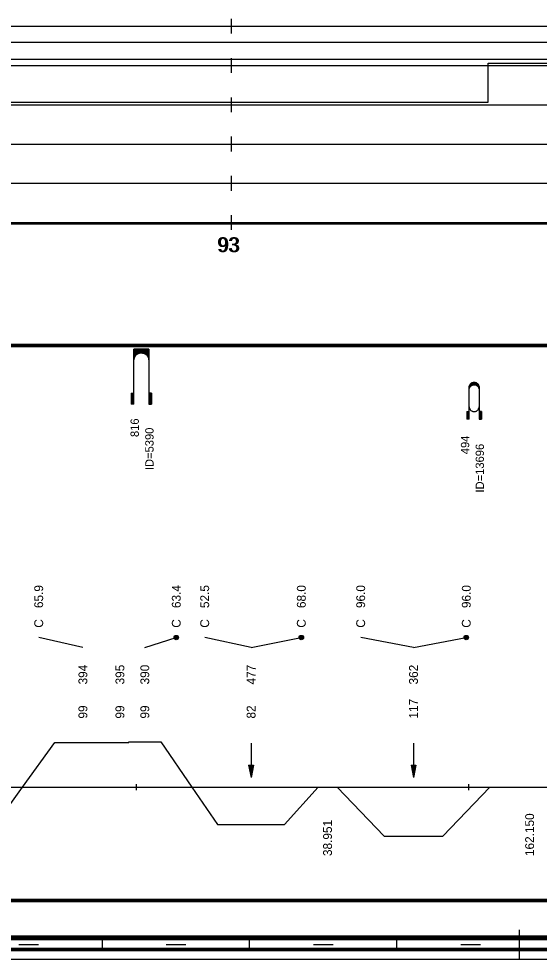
# Model space of a CAD drawing. Extents: x 2 to 10148, y 0 to 380.
# Drawn here: x 9558 to 9664, y 0 to 191.5 of the extents above; entities that cross this region are included whole.
import ezdxf

# ---------------------------------------------------------------- set-up
doc = ezdxf.new("R2010")
doc.units = 0
for name, color, linetype in [('CARA_S_OBJEKTY', 7, 'Continuous'), ('KRIV1_CARA', 7, 'Continuous'), ('KRIV1_TEXT', 7, 'Continuous'), ('OBJEKTY_TEXT', 7, 'Continuous'), ('OBJEKTY_TVAR', 7, 'Continuous'), ('RAM', 7, 'Continuous'), ('RYCHL_A', 7, 'Continuous'), ('RYCHL_B', 7, 'Continuous'), ('RYCHL_C', 7, 'Continuous'), ('RYCHL_RASTR', 7, 'Continuous'), ('RYCHL_STAN', 7, 'Continuous'), ('STAN_CARA', 7, 'Continuous')]:
    doc.layers.add(name, color=color, linetype=linetype)

msp = doc.modelspace()

# ---------------------------------------------------------------- linework, layer by layer
for p, q in [((9581.87, 35.63), (9581.87, 34.44)), ((9649.55, 35.63), (9649.55, 34.44))]:
    msp.add_line(p, q)
at = {"layer": 'CARA_S_OBJEKTY'}
for p, q in [((9138.15, 125.25), (9867.82, 125.25)), ((9138.15, 125), (9867.82, 125)), ((9138.15, 124.75), (9867.82, 124.75))]:
    msp.add_line(p, q, dxfattribs=at)
at = {"layer": 'KRIV1_CARA'}
for p, q in [((9558.75, 35), (9565.34, 44.15)), ((9565.34, 44.15), (9576.75, 44.15)), ((9576.75, 44.15), (9576.75, 44.11)), ((9576.75, 44.11), (9580.41, 44.11)), ((9580.41, 44.11), (9580.41, 44.23)), ((9580.41, 44.23), (9586.89, 44.23)), ((9586.89, 44.23), (9593.23, 35)), ((9138.15, 35), (9867.82, 35)), ((9553.35, 27.55), (9558.75, 35)), ((9593.23, 35), (9598.48, 27.45)), ((9612.13, 27.45), (9618.93, 35)), ((9622.82, 35), (9632.42, 25.06)), ((9644.33, 25.06), (9653.93, 35)), ((9598.48, 27.45), (9612.13, 27.45)), ((9632.42, 25.06), (9644.33, 25.06))]:
    msp.add_line(p, q, dxfattribs=at)
at = {"layer": 'KRIV1_TEXT'}
for p, q in [((9571.04, 63.5), (9562.04, 65.5)), ((9583.65, 63.5), (9590.06, 65.5)), ((9605.3, 63.5), (9595.85, 65.5)), ((9605.3, 63.5), (9615.53, 65.5)), ((9638.37, 63.5), (9627.62, 65.5)), ((9638.37, 63.5), (9649.13, 65.5)), ((9605.3, 44), (9605.3, 42.2)), ((9605.3, 42.2), (9605.3, 40)), ((9638.37, 44), (9638.37, 42.2)), ((9638.37, 42.2), (9638.37, 40)), ((9604.8, 39.5), (9605.3, 37)), ((9604.8, 39.5), (9605.8, 39.5)), ((9604.9, 39.5), (9605.3, 37.5)), ((9605, 39.5), (9605.3, 38)), ((9605.1, 39.5), (9605.3, 38.5)), ((9605.2, 39.5), (9605.3, 39)), ((9605.3, 40), (9605.3, 37)), ((9605.8, 39.5), (9605.3, 37)), ((9605.7, 39.5), (9605.3, 37.5)), ((9605.6, 39.5), (9605.3, 38)), ((9605.5, 39.5), (9605.3, 38.5)), ((9605.4, 39.5), (9605.3, 39)), ((9605.3, 39.5), (9605.3, 39.5)), ((9605.3, 39.5), (9605.3, 39.5)), ((9637.87, 39.5), (9638.37, 37)), ((9637.87, 39.5), (9638.87, 39.5)), ((9637.97, 39.5), (9638.37, 37.5)), ((9638.07, 39.5), (9638.37, 38)), ((9638.17, 39.5), (9638.37, 38.5)), ((9638.27, 39.5), (9638.37, 39)), ((9638.37, 40), (9638.37, 37)), ((9638.87, 39.5), (9638.37, 37)), ((9638.77, 39.5), (9638.37, 37.5)), ((9638.67, 39.5), (9638.37, 38)), ((9638.57, 39.5), (9638.37, 38.5)), ((9638.47, 39.5), (9638.37, 39)), ((9638.37, 39.5), (9638.37, 39.5)), ((9638.37, 39.5), (9638.37, 39.5))]:
    msp.add_line(p, q, dxfattribs=at)
for centre, radius in [((9590.06, 65.5), 0.45), ((9590.06, 65.5), 0.3), ((9590.06, 65.5), 0.15), ((9615.53, 65.5), 0.45), ((9615.53, 65.5), 0.3), ((9615.53, 65.5), 0.15), ((9649.13, 65.5), 0.45), ((9649.13, 65.5), 0.3), ((9649.13, 65.5), 0.15)]:
    msp.add_circle(centre, radius, dxfattribs=at)
at = {"layer": 'OBJEKTY_TVAR'}
for p, q in [((9581.44, 113), (9581.44, 124.25)), ((9584.44, 124.25), (9581.44, 124.25)), ((9581.44, 124.17), (9584.44, 124.17)), ((9581.44, 124.1), (9584.44, 124.1)), ((9581.44, 124.02), (9584.44, 124.02)), ((9581.44, 123.95), (9584.44, 123.95)), ((9581.44, 123.87), (9584.44, 123.87)), ((9581.44, 123.8), (9584.44, 123.8)), ((9581.44, 123.72), (9584.44, 123.72)), ((9581.44, 123.65), (9584.44, 123.65)), ((9581.44, 123.57), (9584.44, 123.57)), ((9581.44, 123.5), (9584.44, 123.5)), ((9581.44, 123.42), (9582.6, 123.42)), ((9581.44, 123.35), (9582.36, 123.35)), ((9581.44, 123.27), (9582.21, 123.27)), ((9581.44, 123.2), (9582.09, 123.2)), ((9581.44, 123.12), (9581.99, 123.12)), ((9581.44, 123.05), (9581.9, 123.05)), ((9581.44, 122.97), (9581.83, 122.97)), ((9581.44, 122.9), (9581.77, 122.9)), ((9581.44, 122.82), (9581.71, 122.82)), ((9581.44, 122.75), (9581.66, 122.75)), ((9581.44, 122.67), (9581.62, 122.67)), ((9581.44, 122.6), (9581.58, 122.6)), ((9581.52, 122.46), (9581.59, 122.61)), ((9581.59, 122.61), (9581.66, 122.75)), ((9581.66, 122.75), (9581.77, 122.9)), ((9581.77, 122.9), (9581.9, 123.05)), ((9581.9, 123.05), (9581.98, 123.12)), ((9581.98, 123.12), (9582.08, 123.19)), ((9582.08, 123.19), (9582.21, 123.27)), ((9582.21, 123.27), (9582.36, 123.35)), ((9582.36, 123.35), (9582.6, 123.42)), ((9582.6, 123.42), (9582.81, 123.46)), ((9582.81, 123.46), (9583.06, 123.46)), ((9583.06, 123.46), (9583.2, 123.44)), ((9583.2, 123.44), (9583.28, 123.42)), ((9583.28, 123.42), (9584.44, 123.42)), ((9583.28, 123.42), (9583.52, 123.35)), ((9583.52, 123.35), (9584.44, 123.35)), ((9583.52, 123.35), (9583.67, 123.27)), ((9583.67, 123.27), (9584.44, 123.27)), ((9583.67, 123.27), (9583.79, 123.2)), ((9583.79, 123.2), (9584.44, 123.2)), ((9583.79, 123.2), (9583.89, 123.12)), ((9583.89, 123.12), (9584.44, 123.12)), ((9583.89, 123.12), (9583.98, 123.05)), ((9583.98, 123.05), (9584.44, 123.05)), ((9583.98, 123.05), (9584.05, 122.97)), ((9584.05, 122.97), (9584.44, 122.97)), ((9584.05, 122.97), (9584.11, 122.9)), ((9584.11, 122.9), (9584.43, 122.9)), ((9584.11, 122.9), (9584.17, 122.82)), ((9584.17, 122.82), (9584.44, 122.82)), ((9584.17, 122.82), (9584.26, 122.67)), ((9584.22, 122.75), (9584.44, 122.75)), ((9584.26, 122.67), (9584.44, 122.67)), ((9584.26, 122.67), (9584.33, 122.52)), ((9584.3, 122.6), (9584.44, 122.6)), ((9584.44, 124.25), (9584.44, 113)), ((9581.44, 122.52), (9581.55, 122.52)), ((9581.44, 122.45), (9581.52, 122.45)), ((9581.44, 122.37), (9581.5, 122.37)), ((9581.44, 122.3), (9581.48, 122.3)), ((9581.44, 122.22), (9581.46, 122.22)), ((9581.44, 122.15), (9581.45, 122.15)), ((9581.44, 121.97), (9581.45, 122.11)), ((9581.45, 122.11), (9581.47, 122.28)), ((9581.47, 122.28), (9581.52, 122.46)), ((9584.33, 122.52), (9584.44, 122.52)), ((9584.33, 122.52), (9584.38, 122.37)), ((9584.36, 122.45), (9584.44, 122.45)), ((9584.38, 122.37), (9584.44, 122.37)), ((9584.38, 122.37), (9584.42, 122.22)), ((9584.4, 122.3), (9584.44, 122.3)), ((9584.42, 122.22), (9584.44, 122.22)), ((9584.42, 122.22), (9584.44, 121.97)), ((9584.43, 122.15), (9584.44, 122.15)), ((9649.78, 116.81), (9649.84, 116.95)), ((9649.79, 116.85), (9650.24, 116.85)), ((9649.81, 116.9), (9650.35, 116.9)), ((9649.84, 116.95), (9649.9, 117.06)), ((9649.84, 116.95), (9650.5, 116.95)), ((9649.86, 117), (9651.6, 117)), ((9649.89, 117.05), (9651.57, 117.05)), ((9649.9, 117.06), (9649.99, 117.18)), ((9649.93, 117.1), (9651.53, 117.1)), ((9649.97, 117.15), (9651.49, 117.15)), ((9649.99, 117.18), (9650.08, 117.26)), ((9650.02, 117.2), (9651.44, 117.2)), ((9650.07, 117.25), (9651.39, 117.25)), ((9650.08, 117.26), (9650.21, 117.35)), ((9650.08, 116.74), (9650.21, 116.83)), ((9650.13, 117.3), (9651.33, 117.3)), ((9650.2, 117.35), (9651.26, 117.35)), ((9650.21, 117.35), (9650.34, 117.42)), ((9650.21, 116.83), (9650.34, 116.9)), ((9650.29, 117.4), (9651.17, 117.4)), ((9650.34, 117.42), (9650.37, 117.43)), ((9650.34, 116.9), (9650.37, 116.91)), ((9650.37, 117.43), (9650.49, 117.47)), ((9650.37, 116.91), (9650.49, 116.95)), ((9650.42, 117.45), (9651.04, 117.45)), ((9650.49, 117.47), (9650.63, 117.49)), ((9650.49, 116.95), (9650.63, 116.97)), ((9650.63, 117.49), (9650.74, 117.5)), ((9650.63, 116.97), (9650.74, 116.98)), ((9650.74, 117.5), (9650.87, 117.49)), ((9650.74, 116.98), (9650.87, 116.97)), ((9650.87, 117.49), (9651, 117.46)), ((9650.87, 116.97), (9651, 116.94)), ((9650.96, 116.95), (9651.62, 116.95)), ((9651, 117.46), (9651.11, 117.43)), ((9651, 116.94), (9651.11, 116.9)), ((9651.11, 117.43), (9651.22, 117.37)), ((9651.11, 116.9), (9651.22, 116.85)), ((9651.11, 116.9), (9651.65, 116.9)), ((9651.22, 117.37), (9651.29, 117.32)), ((9651.22, 116.85), (9651.67, 116.85)), ((9651.22, 116.85), (9651.29, 116.8)), ((9651.29, 117.32), (9651.44, 117.21)), ((9651.44, 117.21), (9651.52, 117.11)), ((9651.52, 117.11), (9651.61, 116.98)), ((9651.61, 116.98), (9651.65, 116.89)), ((9651.65, 116.89), (9651.69, 116.77)), ((9580.84, 115.25), (9581.44, 115.25)), ((9580.84, 115.25), (9580.84, 113)), ((9580.91, 115.25), (9580.91, 113)), ((9580.99, 115.25), (9580.99, 113)), ((9581.06, 115.25), (9581.06, 113)), ((9581.14, 115.25), (9581.14, 113)), ((9581.21, 115.25), (9581.21, 113)), ((9581.29, 115.25), (9581.29, 113)), ((9581.36, 115.25), (9581.36, 113)), ((9585.04, 115.25), (9584.44, 115.25)), ((9584.52, 115.25), (9584.52, 113)), ((9584.59, 115.25), (9584.59, 113)), ((9584.67, 115.25), (9584.67, 113)), ((9584.74, 115.25), (9584.74, 113)), ((9584.82, 115.25), (9584.82, 113)), ((9584.89, 115.25), (9584.89, 113)), ((9584.97, 115.25), (9584.97, 113)), ((9585.04, 115.25), (9585.04, 113)), ((9649.73, 116.5), (9649.74, 116.65)), ((9649.73, 116.55), (9649.91, 116.55)), ((9649.73, 110), (9649.73, 116.5)), ((9649.73, 116.5), (9649.88, 116.5)), ((9649.73, 116.45), (9649.85, 116.45)), ((9649.73, 116.4), (9649.82, 116.4)), ((9649.73, 116.35), (9649.8, 116.35)), ((9649.73, 116.3), (9649.78, 116.3)), ((9649.73, 116.25), (9649.77, 116.25)), ((9649.73, 116.2), (9649.76, 116.2)), ((9649.73, 116.15), (9649.75, 116.15)), ((9649.73, 115.98), (9649.74, 116.13)), ((9649.73, 116.1), (9649.74, 116.1)), ((9649.74, 116.65), (9649.78, 116.81)), ((9649.74, 116.65), (9649.99, 116.65)), ((9649.74, 116.6), (9649.95, 116.6)), ((9649.74, 116.13), (9649.78, 116.28)), ((9649.75, 116.7), (9650.04, 116.7)), ((9649.76, 116.75), (9650.1, 116.75)), ((9649.78, 116.8), (9650.16, 116.8)), ((9649.78, 116.28), (9649.84, 116.43)), ((9649.84, 116.43), (9649.9, 116.53)), ((9649.9, 116.53), (9649.99, 116.65)), ((9649.99, 116.65), (9650.08, 116.74)), ((9651.29, 116.8), (9651.44, 116.68)), ((9651.3, 116.8), (9651.68, 116.8)), ((9651.36, 116.75), (9651.7, 116.75)), ((9651.42, 116.7), (9651.71, 116.7)), ((9651.44, 116.68), (9651.52, 116.59)), ((9651.47, 116.65), (9651.72, 116.65)), ((9651.51, 116.6), (9651.72, 116.6)), ((9651.52, 116.59), (9651.61, 116.46)), ((9651.55, 116.55), (9651.73, 116.55)), ((9651.58, 116.5), (9651.73, 116.5)), ((9651.61, 116.46), (9651.65, 116.37)), ((9651.61, 116.45), (9651.73, 116.45)), ((9651.64, 116.4), (9651.73, 116.4)), ((9651.65, 116.37), (9651.69, 116.24)), ((9651.66, 116.35), (9651.73, 116.35)), ((9651.68, 116.3), (9651.73, 116.3)), ((9651.69, 116.77), (9651.72, 116.65)), ((9651.69, 116.25), (9651.73, 116.25)), ((9651.69, 116.24), (9651.72, 116.13)), ((9651.7, 116.2), (9651.73, 116.2)), ((9651.71, 116.15), (9651.73, 116.15)), ((9651.72, 116.65), (9651.73, 116.56)), ((9651.72, 116.13), (9651.73, 116.03)), ((9651.72, 116.1), (9651.73, 116.1)), ((9651.73, 116.56), (9651.73, 116.5)), ((9651.73, 116.5), (9651.73, 110)), ((9651.73, 116.03), (9651.73, 115.98)), ((9581.44, 113), (9580.84, 113)), ((9584.44, 113), (9585.04, 113)), ((9649.23, 111.5), (9649.73, 111.5)), ((9649.23, 111.5), (9649.23, 110)), ((9649.28, 111.5), (9649.28, 110)), ((9649.33, 111.5), (9649.33, 110)), ((9649.38, 111.5), (9649.38, 110)), ((9649.43, 111.5), (9649.43, 110)), ((9649.48, 111.5), (9649.48, 110)), ((9649.53, 111.5), (9649.53, 110)), ((9649.58, 111.5), (9649.58, 110)), ((9649.63, 111.5), (9649.63, 110)), ((9649.68, 111.5), (9649.68, 110)), ((9649.73, 112.5), (9649.74, 112.35)), ((9649.74, 112.35), (9649.78, 112.2)), ((9649.78, 112.2), (9649.84, 112.05)), ((9649.84, 112.05), (9649.9, 111.95)), ((9649.9, 111.95), (9649.99, 111.83)), ((9649.99, 111.83), (9650.08, 111.74)), ((9650.08, 111.74), (9650.21, 111.65)), ((9650.21, 111.65), (9650.34, 111.58)), ((9650.34, 111.58), (9650.37, 111.57)), ((9650.37, 111.57), (9650.49, 111.53)), ((9650.49, 111.53), (9650.63, 111.51)), ((9650.63, 111.51), (9650.74, 111.5)), ((9650.74, 111.5), (9650.87, 111.51)), ((9650.87, 111.51), (9651, 111.54)), ((9651, 111.54), (9651.11, 111.58)), ((9651.11, 111.58), (9651.22, 111.63)), ((9651.22, 111.63), (9651.29, 111.68)), ((9651.29, 111.68), (9651.44, 111.8)), ((9651.44, 111.8), (9651.52, 111.9)), ((9651.52, 111.9), (9651.61, 112.02)), ((9651.61, 112.02), (9651.65, 112.11)), ((9651.65, 112.11), (9651.69, 112.24)), ((9651.69, 112.24), (9651.72, 112.35)), ((9651.72, 112.35), (9651.73, 112.45)), ((9651.73, 112.45), (9651.73, 112.5)), ((9652.23, 111.5), (9651.73, 111.5)), ((9651.78, 111.5), (9651.78, 110)), ((9651.83, 111.5), (9651.83, 110)), ((9651.88, 111.5), (9651.88, 110)), ((9651.93, 111.5), (9651.93, 110)), ((9651.98, 111.5), (9651.98, 110)), ((9652.03, 111.5), (9652.03, 110)), ((9652.08, 111.5), (9652.08, 110)), ((9652.13, 111.5), (9652.13, 110)), ((9652.18, 111.5), (9652.18, 110)), ((9652.23, 111.5), (9652.23, 110)), ((9649.73, 110), (9649.23, 110)), ((9651.73, 110), (9652.23, 110))]:
    msp.add_line(p, q, dxfattribs=at)
at = {"layer": 'RAM'}
for p, q in [((9660, 0), (9660, 6)), ((9138.15, 4.75), (9867.82, 4.75)), ((9138.15, 4.5), (9867.82, 4.5)), ((9138.15, 4.25), (9867.82, 4.25)), ((9138.15, 4), (9867.82, 4)), ((9575, 2), (9575, 4)), ((9605, 2), (9605, 4)), ((9635, 2), (9635, 4)), ((9138.15, 2.25), (9867.82, 2.25)), ((9138.15, 2), (9867.82, 2)), ((9558, 3), (9562, 3)), ((9588, 3), (9592, 3)), ((9618, 3), (9622, 3)), ((9648, 3), (9652, 3)), ((9138.15, 1.75), (9867.82, 1.75)), ((9138.15, 0), (9867.82, 0))]:
    msp.add_line(p, q, dxfattribs=at)
at = {"layer": 'RYCHL_A'}
for p, q in [((9653.6, 174.5), (9653.6, 182.5)), ((9653.6, 182.5), (9867.82, 182.5)), ((9489.6, 174.5), (9653.6, 174.5))]:
    msp.add_line(p, q, dxfattribs=at)
at = {"layer": 'RYCHL_B'}
msp.add_line((9527.97, 183.25), (9726.5, 183.25), dxfattribs=at)
at = {"layer": 'RYCHL_C'}
msp.add_line((9528.72, 186.75), (9867.82, 186.75), dxfattribs=at)
at = {"layer": 'RYCHL_RASTR'}
for p, q in [((9601.3, 188.5), (9601.3, 191.5)), ((9138.15, 190), (9871.12, 190)), ((9138.15, 182), (9871.12, 182)), ((9601.3, 180.5), (9601.3, 183.5)), ((9601.3, 172.5), (9601.3, 175.5)), ((9138.15, 174), (9871.12, 174)), ((9601.3, 164.5), (9601.3, 167.5)), ((9138.15, 166), (9871.12, 166)), ((9601.3, 156.5), (9601.3, 159.5)), ((9138.15, 158), (9871.12, 158)), ((9601.3, 148.5), (9601.3, 151.5)), ((9138.15, 150), (9867.82, 150)), ((9138.15, 149.75), (9867.82, 149.75))]:
    msp.add_line(p, q, dxfattribs=at)
at = {"layer": 'STAN_CARA'}
for p, q in [((9302.8, 12.25), (9799.8, 12.25)), ((9302.8, 12), (9799.8, 12)), ((9302.8, 12), (9799.8, 12)), ((9302.8, 11.75), (9799.8, 11.75))]:
    msp.add_line(p, q, dxfattribs=at)

# ---------------------------------------------------------------- texts
at = {"layer": 'KRIV1_TEXT'}
for s, p in [('65.9', (9562.94, 71.5)), ('63.4', (9590.96, 71.5)), ('52.5', (9596.75, 71.5)), ('68.0', (9616.43, 71.5)), ('96.0', (9628.52, 71.5)), ('96.0', (9650.03, 71.5)), ('C', (9562.94, 67.5)), ('C', (9590.96, 67.5)), ('C', (9596.75, 67.5)), ('C', (9616.43, 67.5)), ('C', (9628.52, 67.5)), ('C', (9650.03, 67.5)), ('394', (9571.94, 55.95)), ('395', (9579.48, 55.95)), ('390', (9584.55, 55.95)), ('477', (9606.2, 55.95)), ('362', (9639.27, 55.95)), ('117', (9639.27, 49)), ('99', (9571.94, 49)), ('99', (9579.48, 49)), ('99', (9584.55, 49)), ('82', (9606.2, 49)), ('162.150', (9662.93, 21)), ('38.951', (9621.77, 21))]:
    msp.add_text(s, height=1.8, rotation=90, dxfattribs=at).set_placement(p)
at = {"layer": 'OBJEKTY_TEXT'}
for s, p in [('816', (9582.44, 106.33)), ('ID=5390', (9585.44, 99.59)), ('494', (9649.73, 102.83)), ('ID=13696', (9652.73, 95.03))]:
    msp.add_text(s, height=1.7, rotation=90, dxfattribs=at).set_placement(p)
at = {"layer": 'RYCHL_STAN'}
for p in [(9598.36, 144), (9598.61, 144)]:
    msp.add_text('93', height=3, dxfattribs=at).set_placement(p)

doc.saveas('drawing.dxf')
